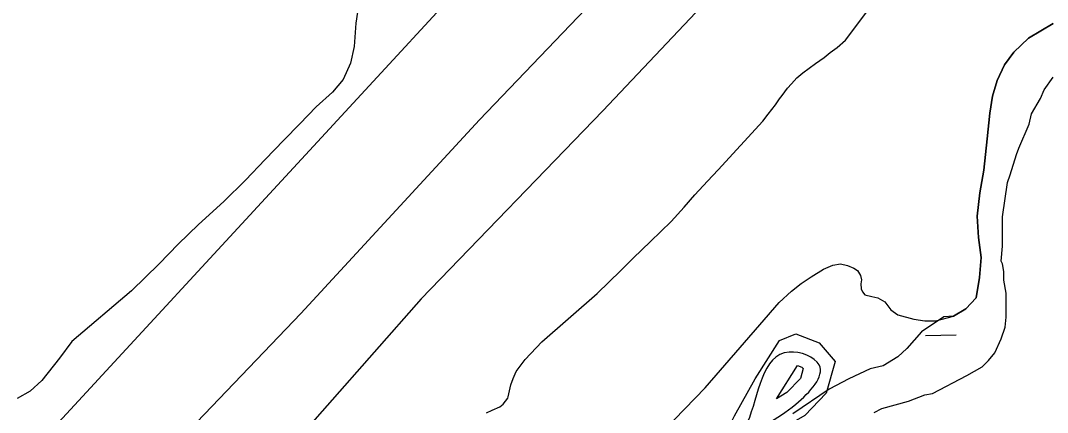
# Model space of a CAD drawing. Extents: x 3767014 to 3805179, y 361544 to 387384.
# Drawn here: x 3788416 to 3789488, y 380881 to 381290 of the extents above; entities that cross this region are included whole.
import ezdxf

# ---------------------------------------------------------------- set-up
doc = ezdxf.new("R2010")
doc.units = 0
for name, color, linetype in [('V-LEVE-TOET', 7, 'Continuous'), ('V-ROAD-CNTR', 7, 'Continuous'), ('V-SITE-VEGE', 7, 'Continuous'), ('V-TOPO-SHOR', 7, 'Continuous'), ('V-WETL-SWMP', 7, 'Continuous')]:
    doc.layers.add(name, color=color, linetype=linetype)

msp = doc.modelspace()

# ---------------------------------------------------------------- linework, layer by layer
at = {"layer": 'V-LEVE-TOET'}
for points in [[(3790003.445, 382296.333), (3789863.342, 382139.753), (3789706.158, 381970.349), (3789538.895, 381766.763), (3789444.202, 381654.48), (3789324.668, 381518.493), (3789181.845, 381363.078), (3789024.27, 381196.002), (3788834.48, 380999.394), (3788638.103, 380776.377), (3788519.735, 380640.39), (3788449.488, 380562.296), (3788435.517, 380546.364), (3788419.219, 380524.608), (3788413.061, 380510.606)], [(3789821.552, 382232.128), (3789702.795, 382097.696), (3789498.656, 381863.413), (3789322.078, 381654.386), (3789084.95, 381385.133), (3788895.551, 381186.583), (3788708.87, 380984.153), (3788476.389, 380740.922), (3788314.542, 380573.844), (3788291.256, 380550.919), (3788284.467, 380537.22), (3788267.003, 380513.131), (3788226.254, 380465.343), (3788193.423, 380428.258)]]:
    msp.add_lwpolyline(points, dxfattribs=at)
at = {"layer": 'V-ROAD-CNTR'}
for points in [[(3785073.716, 385343.617), (3785880.029, 384948.357), (3786779.082, 384527.971), (3787910.793, 383993.231), (3788491.987, 383720.546), (3788908.924, 383525.296), (3789112.937, 383427.376), (3789311.371, 383323.382), (3789522.323, 383187.997), (3789685.314, 383062.493), (3789779.387, 382976.513), (3789859.849, 382866.935), (3789891.052, 382770.35), (3789903.157, 382676.983), (3789894.588, 382581.375), (3789862.465, 382479.224), (3789809.697, 382395.461), (3789745.649, 382318.203), (3789303.868, 381804.093), (3789127.236, 381599.191), (3788946.535, 381402.797), (3788210.168, 380604.051), (3788186.907, 380582.967)], [(3789155.001, 380863.792), (3789161.773, 380877.163), (3789183.147, 380915.806), (3789208.609, 380955.895), (3789225.853, 380962.723), (3789249.888, 380953.257), (3789266.757, 380933.977), (3789257.381, 380900.636), (3789235.14, 380877.526), (3789204.256, 380859.507), (3789177.449, 380843.866)], [(3789205.422, 380894.92), (3789227.576, 380929.802), (3789232.11, 380928.015), (3789233.477, 380926.453), (3789230.541, 380916.01), (3789216.419, 380901.336), (3789205.422, 380894.92)]]:
    msp.add_lwpolyline(points, dxfattribs=at)
msp.add_spline([(3789167.613, 380855.494), (3789175.031, 380870.142), (3789218.66, 380943.742), (3789250.117, 380930.215), (3789225.78, 380889.431), (3789167.613, 380855.494)], degree=3, dxfattribs=at)
at = {"layer": 'V-SITE-VEGE'}
for p, q in [((3789485.107, 381217.858), (3789494.39, 381231.138)), ((3789481.129, 381208.563), (3789485.107, 381217.858)), ((3789471.846, 381192.629), (3789481.129, 381208.563)), ((3789469.198, 381182.006), (3789471.846, 381192.629)), ((3789458.591, 381156.781), (3789469.198, 381182.006)), ((3789449.316, 381128.899), (3789455.939, 381150.141)), ((3789455.939, 381150.141), (3789458.591, 381156.781)), ((3789446.666, 381120.933), (3789449.316, 381128.899)), ((3789441.376, 381085.089), (3789446.666, 381120.933)), ((3789441.392, 381054.557), (3789441.376, 381085.089)), ((3789440.073, 381038.628), (3789441.392, 381054.557)), ((3789441.402, 381035.973), (3789440.073, 381038.628)), ((3789442.734, 381028.011), (3789441.402, 381035.973)), ((3789442.74, 381018.717), (3789442.734, 381028.011)), ((3789445.4, 381005.446), (3789442.74, 381018.717)), ((3789445.414, 380980.225), (3789445.4, 381005.446)), ((3789444.093, 380969.604), (3789445.414, 380980.225)), ((3789440.118, 380957.654), (3789444.093, 380969.604)), ((3789433.489, 380943.05), (3789440.118, 380957.654)), ((3789426.855, 380935.081), (3789433.489, 380943.05)), ((3789404.299, 380919.137), (3789420.224, 380928.439)), ((3789420.224, 380928.439), (3789426.855, 380935.081)), ((3789368.469, 380900.533), (3789404.299, 380919.137)), ((3789315.381, 380884.575), (3789343.252, 380892.556)), ((3789343.252, 380892.556), (3789360.504, 380899.202)), ((3789360.504, 380899.202), (3789368.469, 380900.533)), ((3789307.416, 380880.59), (3789315.381, 380884.575))]:
    msp.add_line(p, q, dxfattribs=at)
msp.add_lwpolyline([(3788769.652, 381310.354), (3788766.328, 381287.509), (3788764.547, 381263.121), (3788760.705, 381245.666), (3788753.014, 381228.721), (3788741.986, 381215.368), (3788724.797, 381199.959), (3788707.608, 381182.238), (3788691.191, 381165.03), (3788671.696, 381144.999), (3788650.915, 381123.427), (3788628.34, 381101.083), (3788601.917, 381076.942), (3788580.882, 381056.652), (3788560.873, 381035.851), (3788531.884, 381007.854), (3788469.796, 380954.69), (3788456.974, 380937.229), (3788438.505, 380913.859), (3788426.19, 380902.819), (3788412.592, 380895.11)], dxfattribs=at)
at = {"layer": 'V-TOPO-SHOR'}
for points in [[(3788902.567, 380880.201), (3788908.759, 380882.914), (3788916.498, 380886.402), (3788919.98, 380889.113), (3788925.007, 380895.696), (3788925.394, 380896.859), (3788928.098, 380909.632), (3788930.416, 380916.215), (3788933.509, 380923.569), (3788943.177, 380935.961), (3788960.585, 380954.551), (3789018.232, 381004.903), (3789042.993, 381028.916), (3789055.758, 381041.696), (3789073.942, 381059.124), (3789095.606, 381080.038), (3789109.143, 381095.142), (3789120.362, 381107.922), (3789133.514, 381122.252), (3789144.733, 381134.257), (3789191.153, 381184.988), (3789196.955, 381192.346), (3789204.305, 381202.027), (3789208.559, 381208.223), (3789211.267, 381211.708), (3789217.069, 381219.454), (3789221.324, 381224.101), (3789226.739, 381230.298), (3789232.93, 381235.719), (3789246.085, 381245.404), (3789255.37, 381251.601), (3789261.561, 381256.637), (3789268.914, 381262.06), (3789277.425, 381269.806), (3789306.048, 381307.755)], [(3789348.911, 380978.013), (3789360.431, 380976.483), (3789371.69, 380976.489), (3789390.372, 380981.362), (3789403.164, 380989.048), (3789413.91, 381000.316), (3789417.48, 381021.816), (3789419.259, 381042.55), (3789416.433, 381063.535), (3789414.885, 381085.801), (3789417.943, 381110.117), (3789422.024, 381133.921), (3789425.59, 381166.429), (3789428.389, 381193.305), (3789431.195, 381211.223), (3789436.049, 381227.605), (3789443.719, 381243.991), (3789453.18, 381257.049), (3789468.528, 381271.645), (3789494.372, 381287.273)], [(3789056.194, 380829.146), (3789130.887, 380906.483), (3789188.181, 380972.037), (3789208.387, 380995.593), (3789221.179, 381007.373), (3789231.413, 381015.313), (3789241.647, 381022.229), (3789254.694, 381030.427), (3789264.418, 381034.528), (3789272.352, 381035.812), (3789279.774, 381034.026), (3789286.174, 381031.47), (3789290.016, 381028.912), (3789293.346, 381023.794), (3789294.116, 381019.188), (3789293.606, 381015.092), (3789293.864, 381009.974), (3789295.146, 381006.648), (3789297.709, 381003.578), (3789305.133, 381001.79), (3789311.274, 381000.258), (3789318.701, 380996.166), (3789324.847, 380987.725), (3789332.017, 380982.609), (3789348.911, 380978.013)]]:
    msp.add_lwpolyline(points, dxfattribs=at)
at = {"layer": 'V-WETL-SWMP'}
for p, q in [((3789494.373, 381287.275), (3789468.531, 381271.648)), ((3789468.531, 381271.648), (3789453.183, 381257.051)), ((3789453.183, 381257.051), (3789443.72, 381243.992)), ((3789443.72, 381243.992), (3789436.051, 381227.607)), ((3789436.051, 381227.607), (3789431.197, 381211.224)), ((3789431.197, 381211.224), (3789428.392, 381193.307)), ((3789428.392, 381193.307), (3789425.591, 381166.431)), ((3789425.591, 381166.431), (3789422.026, 381133.924)), ((3789422.026, 381133.924), (3789417.944, 381110.119)), ((3789417.944, 381110.119), (3789414.887, 381085.803)), ((3789414.887, 381085.803), (3789416.435, 381063.537)), ((3789416.435, 381063.537), (3789419.262, 381042.551)), ((3789419.262, 381042.551), (3789417.482, 381021.818)), ((3789417.482, 381021.818), (3789413.911, 381000.317)), ((3789413.911, 381000.317), (3789403.167, 380989.05)), ((3789403.167, 380989.05), (3789390.374, 380981.364)), ((3789380.058, 380980.53), (3789356.948, 380964.849)), ((3789390.374, 380981.364), (3789380.058, 380980.53)), ((3789356.948, 380964.849), (3789341.637, 380947.583)), ((3789360.996, 380961.155), (3789392.993, 380961.6)), ((3789341.637, 380947.583), (3789332.265, 380938.592)), ((3789332.265, 380938.592), (3789317.032, 380929.206)), ((3789303.358, 380926.071), (3789281.093, 380915.901)), ((3789317.032, 380929.206), (3789303.358, 380926.071)), ((3789281.093, 380915.901), (3789260.392, 380904.949)), ((3789260.392, 380904.949), (3789222.508, 380879.142))]:
    msp.add_line(p, q, dxfattribs=at)

doc.saveas('drawing.dxf')
